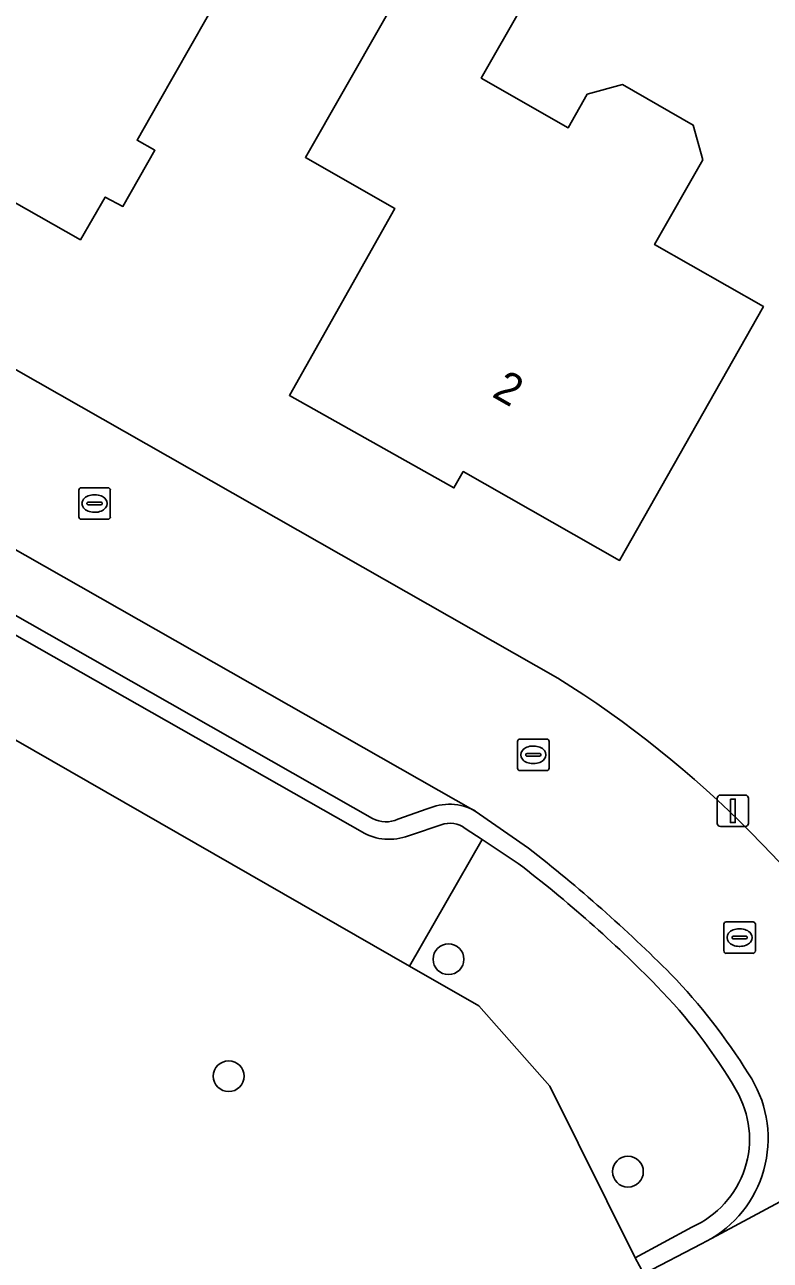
# Model space of a CAD drawing. Extents: x 157320 to 158835, y 386650 to 388491.
# Drawn here: x 158085.03 to 158108.73, y 387310.86 to 387350.13 of the extents above; entities that cross this region are included whole.
import ezdxf

# ---------------------------------------------------------------- set-up
doc = ezdxf.new("R2010")
doc.units = 0
for name, color, linetype in [('IMGEO_Berm_groen', 7, 'Continuous'), ('IMGEO_Boom', 7, 'Continuous'), ('IMGEO_Erf', 7, 'Continuous'), ('IMGEO_Groenvoorziening', 7, 'Continuous'), ('IMGEO_Kolk', 7, 'Continuous'), ('IMGEO_Lichtmast', 7, 'Continuous'), ('IMGEO_Openbare_ruimte_label', 7, 'Continuous'), ('IMGEO_Pand', 7, 'Continuous'), ('IMGEO_Pand_nummerreeks', 7, 'Continuous'), ('IMGEO_Parkeervlak_open', 7, 'Continuous'), ('IMGEO_Rijbaan_lokaal_gesloten', 7, 'Continuous'), ('IMGEO_Rijbaan_lokaal_open', 7, 'Continuous'), ('IMGEO_Rioolput', 7, 'Continuous'), ('IMGEO_Verkeerseiland_open', 7, 'Continuous')]:
    doc.layers.add(name, color=color, linetype=linetype)

msp = doc.modelspace()

# ---------------------------------------------------------------- linework, layer by layer
at = {"layer": 'IMGEO_Berm_groen'}
msp.add_lwpolyline([(158086.494, 387300.69), (158104.71, 387310.429), (158104.438, 387310.939), (158101.727, 387316.395), (158099.465, 387318.946), (158097.259, 387320.212), (158063.222, 387339.746)], dxfattribs=at)
at = {"layer": 'IMGEO_Boom'}
for centre in [(158098.503, 387320.428), (158091.517, 387316.711), (158104.206, 387313.677)]:
    msp.add_circle(centre, 0.489, dxfattribs=at)
at = {"layer": 'IMGEO_Erf'}
msp.add_lwpolyline([(158070.149, 387381.518), (158062.384, 387385.787), (158061.452, 387381.472), (158056.087, 387356.64), (158055.754, 387355.68), (158101.977, 387329.366)], dxfattribs=at)
for points in [[(158080.786, 387362.225), (158087.909, 387358.163), (158085.802, 387354.456), (158091.353, 387351.3), (158089.276, 387347.643), (158088.605, 387346.462), (158089.171, 387346.142), (158088.152, 387344.356), (158087.593, 387344.654), (158086.804, 387343.297), (158082.898, 387345.51), (158083.24, 387346.122), (158080.108, 387347.883), (158079.754, 387347.303), (158077.574, 387348.521), (158078.803, 387350.701), (158075.34, 387352.66), (158077.814, 387357.006)], [(158097.713, 387352.506), (158100.888, 387358.075), (158104.017, 387356.292), (158103.101, 387354.684), (158103.355, 387353.783), (158102.489, 387352.262), (158101.615, 387352.075), (158100.84, 387350.714), (158099.542, 387348.435), (158102.31, 387346.859), (158102.915, 387347.922), (158104.029, 387348.228), (158106.284, 387346.944), (158106.587, 387345.838), (158105.053, 387343.144), (158108.51, 387341.175), (158106.404, 387337.458), (158103.939, 387333.107), (158098.972, 387335.93), (158098.676, 387335.409), (158093.447, 387338.352), (158096.796, 387344.292), (158093.955, 387345.915), (158096.432, 387350.259)]]:
    msp.add_lwpolyline(points, close=True, dxfattribs=at)
msp.add_arc((158083.911, 387300.471), 34.078, 31.5108, 57.9856, dxfattribs=at)
at = {"layer": 'IMGEO_Groenvoorziening'}
for points in [[(158061.07, 387344.677), (158060.871, 387345.695), (158058.885, 387342.235), (158063.222, 387339.746), (158097.259, 387320.212), (158099.568, 387324.236), (158099.037, 387324.588)], [(158095.839, 387324.424), (158061.593, 387343.879)], [(158098.272, 387324.697), (158097.322, 387324.387)], [(158100.718, 387323.474), (158099.568, 387324.236), (158097.259, 387320.212), (158099.465, 387318.946), (158101.727, 387316.395), (158104.438, 387310.939), (158106.239, 387311.916)]]:
    msp.add_lwpolyline(points, dxfattribs=at)
for centre, radius, start, end in [((158098.554, 387323.941), 0.808, 53.3057, 110.476), ((158096.62, 387325.984), 1.744, 243.4055, 293.7361), ((158074.926, 387289.858), 42.371, 44.5342, 52.5025), ((158092.722, 387307.519), 17.299, 30.3579, 44.1749), ((158105.016, 387314.715), 3.054, 293.6065, 30.4436)]:
    msp.add_arc(centre, radius, start, end, dxfattribs=at)
at = {"layer": 'IMGEO_Kolk'}
for p, q in [((158086.753, 387334.488), (158086.753, 387335.34)), ((158086.828, 387335.414), (158087.68, 387335.414)), ((158087.754, 387335.34), (158087.754, 387334.488)), ((158087.012, 387334.908), (158087.012, 387334.92)), ((158087.45, 387334.871), (158087.052, 387334.871)), ((158087.055, 387334.957), (158087.453, 387334.957)), ((158087.241, 387335.194), (158087.266, 387335.194)), ((158087.496, 387334.92), (158087.496, 387334.908)), ((158087.264, 387334.634), (158087.239, 387334.634)), ((158087.68, 387334.414), (158086.828, 387334.414)), ((158100.774, 387327.426), (158101.626, 387327.426)), ((158100.699, 387326.5), (158100.699, 387327.352)), ((158101.187, 387327.206), (158101.212, 387327.206)), ((158101.7, 387327.352), (158101.7, 387326.5)), ((158100.958, 387326.92), (158100.958, 387326.932)), ((158101.396, 387326.883), (158100.998, 387326.883)), ((158101.001, 387326.969), (158101.399, 387326.969)), ((158101.21, 387326.646), (158101.185, 387326.646)), ((158101.442, 387326.932), (158101.442, 387326.92)), ((158101.626, 387326.426), (158100.774, 387326.426))]:
    msp.add_line(p, q, dxfattribs=at)
for points in [[(158086.753, 387334.488), (158086.753, 387335.34)], [(158086.828, 387335.414), (158087.68, 387335.414)], [(158087.754, 387335.34), (158087.754, 387334.488)], [(158087.68, 387334.414), (158086.828, 387334.414)], [(158100.774, 387327.426), (158101.626, 387327.426)], [(158100.699, 387326.5), (158100.699, 387327.352)], [(158101.7, 387327.352), (158101.7, 387326.5)], [(158101.626, 387326.426), (158100.774, 387326.426)]]:
    msp.add_lwpolyline(points, dxfattribs=at)
for centre, radius, start, end in [((158086.83, 387335.338), 0.0765, 91.552, 178.448), ((158086.83, 387335.338), 0.0765, 91.552, 178.448), ((158087.678, 387335.338), 0.0765, 1.552, 88.448), ((158087.678, 387335.338), 0.0765, 1.552, 88.448), ((158087.052, 387334.917), 0.0403, 85.8775, 175.7526), ((158087.049, 387334.907), 0.0366, 178.938, 274.7102), ((158087.453, 387334.914), 0.043, 264.8664, 352.4533), ((158087.457, 387334.919), 0.0386, 1.7309, 96.639), ((158086.83, 387334.49), 0.0765, 181.552, 268.448), ((158086.83, 387334.49), 0.0765, 181.552, 268.448), ((158087.678, 387334.49), 0.0765, 271.552, 358.448), ((158087.678, 387334.49), 0.0765, 271.552, 358.448), ((158100.776, 387327.35), 0.0765, 91.552, 178.448), ((158100.776, 387327.35), 0.0765, 91.552, 178.448), ((158101.624, 387327.35), 0.0765, 1.552, 88.448), ((158101.624, 387327.35), 0.0765, 1.552, 88.448), ((158100.998, 387326.929), 0.0403, 85.8775, 175.7526), ((158100.995, 387326.919), 0.0366, 178.938, 274.7102), ((158101.399, 387326.926), 0.043, 264.8664, 352.4533), ((158101.403, 387326.931), 0.0386, 1.7309, 96.639), ((158100.776, 387326.502), 0.0765, 181.552, 268.448), ((158100.776, 387326.502), 0.0765, 181.552, 268.448), ((158101.624, 387326.502), 0.0765, 271.552, 358.448), ((158101.624, 387326.502), 0.0765, 271.552, 358.448)]:
    msp.add_arc(centre, radius, start, end, dxfattribs=at)
for centre, major_axis, ratio, start_param, end_param in [((158087.24, 387334.914), (-0.387, 0.002), 0.722429, 4.712389, 7.853982), ((158087.265, 387334.914), (-0.39, 0.002), 0.717154, 1.570796, 4.712389), ((158101.186, 387326.926), (-0.387, 0.002), 0.722429, 4.712389, 7.853982), ((158101.211, 387326.926), (-0.39, 0.002), 0.717154, 1.570796, 4.712389)]:
    msp.add_ellipse(centre, major_axis=major_axis, ratio=ratio, start_param=start_param, end_param=end_param, dxfattribs=at)
at = {"layer": 'IMGEO_Lichtmast'}
for p, q in [((158107.045, 387324.746), (158107.045, 387325.546)), ((158107.045, 387325.546), (158107.045, 387324.746)), ((158107.145, 387325.646), (158107.935, 387325.646)), ((158107.935, 387325.646), (158107.145, 387325.646)), ((158108.035, 387325.546), (158108.035, 387324.746)), ((158108.035, 387324.746), (158108.035, 387325.546)), ((158107.935, 387324.646), (158107.145, 387324.646)), ((158107.145, 387324.646), (158107.935, 387324.646))]:
    msp.add_line(p, q, dxfattribs=at)
msp.add_lwpolyline([(158107.465, 387325.521), (158107.615, 387325.521), (158107.615, 387324.771), (158107.465, 387324.771), (158107.465, 387325.521)], dxfattribs=at)
for centre, start, end in [((158107.145, 387325.546), 90, 180), ((158107.145, 387325.546), 90, 180), ((158107.935, 387325.546), 0, 90), ((158107.935, 387325.546), 360, 90), ((158107.145, 387324.746), 180, 270), ((158107.145, 387324.746), 180, 270), ((158107.935, 387324.746), 270, 0), ((158107.935, 387324.746), 270, 0)]:
    msp.add_arc(centre, 0.1, start, end, dxfattribs=at)
at = {"layer": 'IMGEO_Pand'}
for points in [[(158089.276, 387347.643), (158091.353, 387351.3), (158085.802, 387354.456), (158087.909, 387358.163), (158080.786, 387362.225), (158077.814, 387357.006), (158075.34, 387352.66), (158078.803, 387350.701), (158077.574, 387348.521), (158079.754, 387347.303), (158080.108, 387347.883), (158083.24, 387346.122), (158082.898, 387345.51), (158086.804, 387343.297), (158087.593, 387344.654), (158088.152, 387344.356), (158089.171, 387346.142), (158088.605, 387346.462)], [(158108.51, 387341.175), (158105.053, 387343.144), (158106.587, 387345.838), (158106.284, 387346.944), (158104.029, 387348.228), (158102.915, 387347.922), (158102.31, 387346.859), (158099.542, 387348.435), (158100.84, 387350.714), (158101.615, 387352.075), (158102.489, 387352.262), (158103.355, 387353.783), (158103.101, 387354.684), (158104.017, 387356.292), (158100.888, 387358.075), (158097.713, 387352.506), (158096.432, 387350.259), (158093.955, 387345.915), (158096.796, 387344.292), (158093.447, 387338.352), (158098.676, 387335.409), (158098.972, 387335.93), (158103.939, 387333.107), (158106.404, 387337.458)]]:
    msp.add_lwpolyline(points, close=True, dxfattribs=at)
at = {"layer": 'IMGEO_Parkeervlak_open'}
for points in [[(158099.355, 387325.14), (158060.657, 387347.142)], [(158062.098, 387344.236), (158096.09, 387324.905)], [(158096.895, 387324.877), (158097.83, 387325.205)]]:
    msp.add_lwpolyline(points, dxfattribs=at)
for centre, radius, start, end in [((158098.527, 387323.643), 1.711, 61.0667, 114.0521), ((158096.52, 387325.687), 0.892, 241.1765, 294.8393)]:
    msp.add_arc(centre, radius, start, end, dxfattribs=at)
at = {"layer": 'IMGEO_Rijbaan_lokaal_gesloten'}
msp.add_lwpolyline([(158152.584, 387336.084), (158138.054, 387328.286), (158137.912, 387328.21), (158131.05, 387324.545), (158130.986, 387324.51), (158126.396, 387322.038), (158126.357, 387322.017), (158125.255, 387321.437), (158125.249, 387321.434), (158115.41, 387316.138), (158106.867, 387311.556), (158106.549, 387311.385), (158104.71, 387310.429), (158086.494, 387300.69)], dxfattribs=at)
at = {"layer": 'IMGEO_Rijbaan_lokaal_open'}
for points in [[(158101.977, 387329.366), (158055.754, 387355.68), (158056.087, 387356.64), (158055.272, 387356.77), (158053.388, 387347.062)], [(158057.952, 387348.658), (158060.657, 387347.142), (158099.355, 387325.14), (158101.045, 387323.957)], [(158106.867, 387311.556), (158115.41, 387316.138), (158114.975, 387316.969), (158114.027, 387316.433), (158113.72, 387316.995), (158112.964, 387318.282)]]:
    msp.add_lwpolyline(points, dxfattribs=at)
for centre, radius, start, end in [((158083.911, 387300.471), 34.078, 31.5108, 57.9856), ((158071.832, 387286.367), 47.607, 44.8689, 52.1474), ((158091.747, 387306.644), 19.19, 31.894, 43.911), ((158104.96, 387314.729), 3.702, 301.0088, 33.6946)]:
    msp.add_arc(centre, radius, start, end, dxfattribs=at)
at = {"layer": 'IMGEO_Rioolput'}
for p, q in [((158107.255, 387320.69), (158107.255, 387321.542)), ((158107.33, 387321.616), (158108.182, 387321.616)), ((158108.256, 387321.542), (158108.256, 387320.69)), ((158107.514, 387321.11), (158107.514, 387321.122)), ((158107.557, 387321.159), (158107.955, 387321.159)), ((158107.743, 387321.396), (158107.768, 387321.396)), ((158107.998, 387321.122), (158107.998, 387321.11)), ((158107.952, 387321.073), (158107.554, 387321.073)), ((158107.766, 387320.836), (158107.741, 387320.836)), ((158108.182, 387320.616), (158107.33, 387320.616))]:
    msp.add_line(p, q, dxfattribs=at)
for points in [[(158107.255, 387320.69), (158107.255, 387321.542)], [(158107.33, 387321.616), (158108.182, 387321.616)], [(158108.256, 387321.542), (158108.256, 387320.69)], [(158108.182, 387320.616), (158107.33, 387320.616)]]:
    msp.add_lwpolyline(points, dxfattribs=at)
for centre, radius, start, end in [((158107.332, 387321.54), 0.0765, 91.552, 178.448), ((158107.332, 387321.54), 0.0765, 91.552, 178.448), ((158108.18, 387321.54), 0.0765, 1.552, 88.448), ((158108.18, 387321.54), 0.0765, 1.552, 88.448), ((158107.554, 387321.119), 0.0403, 85.8775, 175.7526), ((158107.551, 387321.109), 0.0366, 178.938, 274.7102), ((158107.955, 387321.116), 0.043, 264.8664, 352.4533), ((158107.959, 387321.121), 0.0386, 1.7309, 96.639), ((158107.332, 387320.692), 0.0765, 181.552, 268.448), ((158107.332, 387320.692), 0.0765, 181.552, 268.448), ((158108.18, 387320.692), 0.0765, 271.552, 358.448), ((158108.18, 387320.692), 0.0765, 271.552, 358.448)]:
    msp.add_arc(centre, radius, start, end, dxfattribs=at)
for centre, major_axis, ratio, start_param, end_param in [((158107.742, 387321.116), (-0.387, 0.002), 0.722429, 4.712389, 7.853982), ((158107.767, 387321.116), (-0.39, 0.002), 0.717154, 1.570796, 4.712389)]:
    msp.add_ellipse(centre, major_axis=major_axis, ratio=ratio, start_param=start_param, end_param=end_param, dxfattribs=at)
at = {"layer": 'IMGEO_Verkeerseiland_open'}
for points in [[(158061.593, 387343.879), (158095.839, 387324.424)], [(158096.09, 387324.905), (158062.098, 387344.236)], [(158097.83, 387325.205), (158096.895, 387324.877)], [(158101.045, 387323.957), (158099.355, 387325.14)], [(158097.322, 387324.387), (158098.272, 387324.697)], [(158099.037, 387324.588), (158099.568, 387324.236), (158100.718, 387323.474)], [(158106.239, 387311.916), (158104.438, 387310.939), (158104.71, 387310.429), (158106.549, 387311.385), (158106.867, 387311.556)]]:
    msp.add_lwpolyline(points, dxfattribs=at)
for centre, radius, start, end in [((158098.527, 387323.643), 1.711, 61.0667, 114.0521), ((158096.52, 387325.687), 0.892, 241.1765, 294.8393), ((158098.554, 387323.941), 0.808, 53.3057, 110.476), ((158096.62, 387325.984), 1.744, 243.4055, 293.7361), ((158071.832, 387286.367), 47.607, 44.8689, 52.1474), ((158074.926, 387289.858), 42.371, 44.5342, 52.5025), ((158091.747, 387306.644), 19.19, 31.894, 43.911), ((158092.722, 387307.519), 17.299, 30.3579, 44.1749), ((158104.96, 387314.729), 3.702, 301.0088, 33.6946), ((158105.016, 387314.715), 3.054, 293.6065, 30.4436)]:
    msp.add_arc(centre, radius, start, end, dxfattribs=at)

# ---------------------------------------------------------------- texts
at = {"layer": 'IMGEO_Openbare_ruimte_label'}
msp.add_text('Willem Jan Jonkerlaan', height=1, rotation=28.1804, dxfattribs=at).set_placement((158108.432, 387307.908))
at = {"layer": 'IMGEO_Pand_nummerreeks'}
msp.add_text('2', height=1, rotation=330.3895, dxfattribs=at).set_placement((158099.85, 387338.33))

doc.saveas('drawing.dxf')
